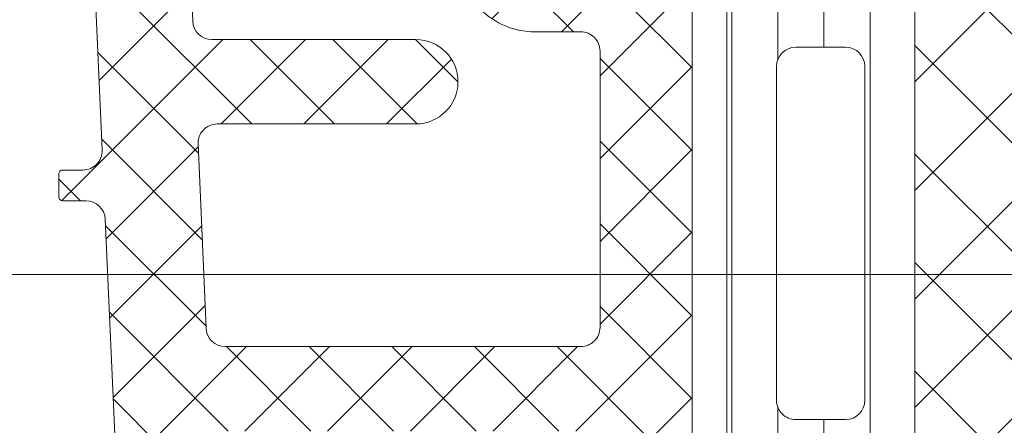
# Model space of a CAD drawing. Header units: millimetres. Extents: x 213386 to 506888, y 183055 to 450952.
# Tile 735 of 1056: x 381235 to 381261, y 342621 to 342632. Entities that reach past the tile are written whole.
import ezdxf

# ---------------------------------------------------------------- set-up
doc = ezdxf.new("R2010")
doc.units = ezdxf.units.MM
doc.layers.add('FASÁDA DETAILNÍ', color=255, linetype='Continuous', lineweight=0)
doc.layers.add('NOVA', color=255, linetype='Continuous', lineweight=0)

# ---------------------------------------------------------------- blocks, each defined once
blk = doc.blocks.new('A$C69D17D4D')
at = {"layer": 'FASÁDA DETAILNÍ'}
h = blk.add_hatch(dxfattribs=at)
h.set_pattern_fill('ANSI37', color=256, scale=0.48, angle=270, style=0)
h.set_pattern_definition([(315, (-16711.99474973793, 24886.81811234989), (1.077630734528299, 1.077630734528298), []), (44.99999999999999, (-16711.99474973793, 24886.81811234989), (-1.077630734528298, 1.077630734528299), [])])
edge = h.paths.add_edge_path(flags=16)
edge.add_line((-16711.33045573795, 24890.21938934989), (-16709.93760173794, 24890.11964534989))
edge.add_arc((-16709.89474424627, 24890.71811226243), 0.599999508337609, 265.9039194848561, 360.0000083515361)
edge.add_arc((-16709.89474424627, 24890.71811243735), 0.5999995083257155, 359.9999916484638, 454.0960805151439)
edge.add_line((-16709.93760173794, 24891.31657934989), (-16711.33045573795, 24891.21683534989))
edge.add_arc((-16711.29474126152, 24890.71811234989), 0.5000001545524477, 94.09606439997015, 265.9039356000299)
edge = h.paths.add_edge_path(flags=16)
edge.add_arc((-16714.49474936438, 24892.31810897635), 0.4999996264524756, 269.9999571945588, 360.0000428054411)
edge.add_line((-16713.99474973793, 24892.3181093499), (-16713.99474973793, 24895.9117943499))
edge.add_arc((-16714.49475007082, 24895.91179436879), 0.5000003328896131, 359.9999978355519, 473.2180266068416)
edge.add_line((-16714.69186573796, 24896.37130034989), (-16721.02296773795, 24893.6554223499))
edge.add_arc((-16720.82585181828, 24893.19591700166), 0.4999998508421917, 113.2180817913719, 182.5001106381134)
edge.add_line((-16721.32537573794, 24893.17410634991), (-16721.28704973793, 24892.29629934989))
edge.add_arc((-16720.7875261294, 24892.31810883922), 0.499999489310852, 182.4999791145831, 270.0000448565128)
edge.add_line((-16720.78752573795, 24891.8181093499), (-16714.49474973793, 24891.8181093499))
edge = h.paths.add_edge_path(flags=16)
edge.add_line((-16719.90291173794, 24866.7641903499), (-16711.00605873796, 24862.61552034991))
edge.add_arc((-16710.79474960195, 24863.06867409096), 0.4999998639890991, 244.9999920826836, 360.0000296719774)
edge.add_line((-16710.29474973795, 24863.0686743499), (-16710.29474973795, 24872.41810934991))
edge.add_arc((-16710.7947493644, 24872.41810972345), 0.4999996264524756, 359.9999571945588, 450.0000428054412)
edge.add_line((-16710.79474973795, 24872.91810934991), (-16719.91867273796, 24872.91810934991))
edge.add_arc((-16719.91867257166, 24872.41810928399), 0.5000000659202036, 90.00001905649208, 182.5000272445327)
edge.add_line((-16720.41819673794, 24872.3962993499), (-16720.19112673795, 24867.19553534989))
edge.add_arc((-16719.69160133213, 24867.2173450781), 0.5000012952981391, 182.4999974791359, 244.9999080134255)
edge = h.paths.add_edge_path(flags=16)
edge.add_arc((-16710.7947493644, 24875.61810897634), 0.4999996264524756, 269.9999571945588, 360.0000428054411)
edge.add_line((-16710.29474973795, 24875.61810934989), (-16710.29474973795, 24882.8181093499))
edge.add_arc((-16710.7947493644, 24882.81810972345), 0.4999996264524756, 359.9999571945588, 450.0000428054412)
edge.add_line((-16710.79474973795, 24883.3181093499), (-16711.99474973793, 24883.3181093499))
edge.add_arc((-16711.99475123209, 24885.31810785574), 1.999998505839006, 179.9999571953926, 270.00004280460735, ccw=False)
edge.add_line((-16713.99474973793, 24885.3181093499), (-16713.99474973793, 24889.11810934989))
edge.add_arc((-16714.49474936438, 24889.11810972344), 0.4999996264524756, 359.9999571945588, 450.0000428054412)
edge.add_line((-16714.49474973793, 24889.61810934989), (-16720.64781073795, 24889.61810934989))
edge.add_arc((-16720.64781057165, 24889.11810928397), 0.5000000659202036, 90.00001905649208, 182.5000272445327)
edge.add_line((-16721.14733473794, 24889.09629934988), (-16720.90719973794, 24883.59629934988))
edge.add_arc((-16720.4076761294, 24883.6181088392), 0.499999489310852, 182.4999791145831, 270.0000448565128)
edge.add_line((-16720.40767573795, 24883.11810934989), (-16715.09474973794, 24883.11810934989))
edge.add_arc((-16715.09474973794, 24882.01810934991), 1.099999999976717, -90, 90, ccw=False)
edge.add_line((-16715.09474973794, 24880.91810934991), (-16720.26796073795, 24880.91810934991))
edge.add_arc((-16720.26796057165, 24880.41810928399), 0.5000000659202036, 90.00001905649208, 182.5000272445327)
edge.add_line((-16720.76748473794, 24880.3962993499), (-16720.55791173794, 24875.59629934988))
edge.add_arc((-16720.0583881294, 24875.6181088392), 0.499999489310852, 182.4999791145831, 270.0000448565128)
edge.add_line((-16720.05838773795, 24875.11810934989), (-16710.79474973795, 24875.11810934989))
edge = h.paths.add_edge_path()
edge.add_line((-16712.18120673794, 24860.4050563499), (-16720.96907273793, 24864.50290534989))
edge.add_ellipse((-16719.70121524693, 24867.22183071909), major_axis=(-3.000002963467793, 0), ratio=1, start_angle=2.500058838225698, end_angle=64.99996937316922, ccw=False)
edge.add_line((-16722.69836273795, 24867.0909693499), (-16722.72669673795, 24867.7399193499))
edge.add_ellipse((-16723.22622034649, 24867.71810986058), major_axis=(-0.499999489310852, 0), ratio=1, start_angle=182.4999791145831, end_angle=270.0000448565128)
edge.add_line((-16723.22622073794, 24868.21810934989), (-16724.19474973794, 24868.21810934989))
edge.add_ellipse((-16724.19474981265, 24868.31810927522), major_axis=(-0.09999992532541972, 0), ratio=1, start_angle=-4.278876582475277e-05, end_angle=90.00004280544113, ccw=False)
edge.add_line((-16724.29474973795, 24868.3181093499), (-16724.29474973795, 24868.91810934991))
edge.add_ellipse((-16724.19474981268, 24868.91810942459), major_axis=(-0.09999992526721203, 0), ratio=1, start_angle=-90.00004282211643, end_angle=4.278876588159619e-05, ccw=False)
edge.add_line((-16724.19474973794, 24869.01810934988), (-16723.29171173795, 24869.01810934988))
edge.add_ellipse((-16723.29171190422, 24869.51810941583), major_axis=(-0.5000000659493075, 0), ratio=1, start_angle=90.00001905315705, end_angle=182.5000272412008)
edge.add_line((-16722.79218773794, 24869.53991934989), (-16723.18602573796, 24878.44021334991))
edge.add_ellipse((-16723.68553701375, 24878.41810924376), major_axis=(-0.5000001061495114, 0), ratio=1, start_angle=182.5337692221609, end_angle=270.0000829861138)
edge.add_line((-16723.68553773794, 24878.91810934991), (-16724.29474973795, 24878.91810934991))
edge.add_ellipse((-16724.29474981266, 24879.0181092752), major_axis=(-0.09999992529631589, 0), ratio=1, start_angle=-4.278876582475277e-05, end_angle=90.00004280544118, ccw=False)
edge.add_line((-16724.39474973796, 24879.01810934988), (-16724.39474973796, 24879.61810934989))
edge.add_ellipse((-16724.29474981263, 24879.61810942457), major_axis=(-0.0999999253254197, 0), ratio=1, start_angle=-90.00004278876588, end_angle=4.278876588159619e-05, ccw=False)
edge.add_line((-16724.29474973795, 24879.71810934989), (-16723.76518773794, 24879.71810934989))
edge.add_ellipse((-16723.7651874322, 24880.21810984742), major_axis=(-0.5000004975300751, 0), ratio=1, start_angle=89.99996496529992, end_angle=182.5336979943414)
edge.add_line((-16723.26567573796, 24880.2402133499), (-16723.77633173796, 24891.7804383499))
edge.add_ellipse((-16724.27585633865, 24891.75862881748), major_axis=(-0.5000004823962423, 0), ratio=1, start_angle=182.4999790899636, end_angle=273.2170573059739)
edge.add_line((-16724.30391573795, 24892.2578413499), (-16729.43765873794, 24891.96927834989))
edge.add_ellipse((-16729.32210331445, 24891.55886034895), major_axis=(-0.4263754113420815, 0), ratio=1, start_angle=-74.27514553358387, end_angle=69.24102763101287)
edge.add_line((-16729.47322673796, 24891.16016534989), (-16729.24062373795, 24891.16140534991))
edge.add_line((-16729.24062373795, 24891.16140534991), (-16727.35804473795, 24891.45954334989))
edge.add_line((-16727.35804473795, 24891.45954334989), (-16724.50875973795, 24891.05911734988))
edge.add_ellipse((-16724.55051033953, 24890.76203675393), major_axis=(-0.2999999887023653, 0), ratio=1, start_angle=145.4022536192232, end_angle=262.00025595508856, ccw=False)
edge.add_ellipse((-16726.77308142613, 24892.29515014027), major_axis=(-3.000047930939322, 0), ratio=1, start_angle=71.99157541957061, end_angle=145.4023587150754, ccw=False)
edge.add_line((-16727.70056673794, 24889.44207134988), (-16729.95545773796, 24890.07564734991))
edge.add_ellipse((-16729.79452819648, 24890.85085985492), major_axis=(-0.7917403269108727, 0), ratio=1, start_angle=6.798346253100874, end_angle=78.27231020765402, ccw=False)
edge.add_line((-16730.58070173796, 24890.75713734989), (-16730.58192273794, 24891.81534734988))
edge.add_ellipse((-16729.40283651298, 24891.68622310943), major_axis=(-1.186135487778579, 0), ratio=1, start_angle=288.6555764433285, end_angle=353.7503218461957, ccw=False)
edge.add_line((-16729.78225573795, 24892.8100373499), (-16726.54091573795, 24893.90437034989))
edge.add_line((-16726.54091573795, 24893.90437034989), (-16718.49112073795, 24896.7941483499))
edge.add_line((-16718.49112073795, 24896.7941483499), (-16708.59324373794, 24901.12695734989))
edge.add_ellipse((-16708.39497367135, 24900.66794836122), major_axis=(-0.5000002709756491, 0), ratio=1, start_angle=180.0665763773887, end_angle=293.36204948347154, ccw=False)
edge.add_line((-16707.89497373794, 24900.6685293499), (-16707.89433873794, 24900.12182834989))
edge.add_ellipse((-16708.39433884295, 24900.12124807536), major_axis=(-0.5000004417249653, 0), ratio=1, start_angle=113.92082453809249, end_angle=180.0664945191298, ccw=False)
edge.add_line((-16708.19160173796, 24899.6641943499), (-16711.39560473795, 24898.26243834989))
edge.add_ellipse((-16710.99475040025, 24897.34629727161), major_axis=(-0.999999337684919, 0), ratio=1, start_angle=-66.36838527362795, end_angle=5.281060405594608e-05)
edge.add_line((-16711.99474973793, 24897.34629634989), (-16711.99474973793, 24892.11835434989))
edge.add_line((-16711.99474973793, 24892.11835434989), (-16710.19527073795, 24892.11834534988))
edge.add_line((-16710.19527073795, 24892.11834534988), (-16710.05732873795, 24892.63314634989))
edge.add_ellipse((-16709.78017471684, 24892.5183810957), major_axis=(-0.2999756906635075, 0), ratio=1, start_angle=247.4964333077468, end_angle=337.50629974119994, ccw=False)
edge.add_line((-16709.66536173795, 24892.79551534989), (-16708.39523473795, 24891.94634834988))
edge.add_ellipse((-16708.89495550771, 24891.08048416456), major_axis=(-0.9997207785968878, 0), ratio=1, start_angle=179.9923881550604, end_angle=240.00923930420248, ccw=False)
edge.add_line((-16707.89523473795, 24891.0803513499), (-16707.89526573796, 24890.3559903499))
edge.add_ellipse((-16708.89500357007, 24890.35619840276), major_axis=(-0.9997378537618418, 0), ratio=1, start_angle=119.99132494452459, end_angle=179.9880763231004, ccw=False)
edge.add_line((-16708.39526573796, 24889.4903243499), (-16709.66536173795, 24888.64115734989))
edge.add_ellipse((-16709.78017362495, 24888.91830484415), major_axis=(-0.2999875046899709, 0), ratio=1, start_angle=22.498603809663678, end_angle=112.5024061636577, ccw=False)
edge.add_line((-16710.05732873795, 24888.80351134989), (-16710.19530073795, 24889.3183273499))
edge.add_line((-16710.19530073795, 24889.3183273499), (-16711.99474973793, 24889.3183353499))
edge.add_line((-16711.99474973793, 24889.3183353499), (-16711.99474973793, 24886.11810834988))
edge.add_ellipse((-16711.69474996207, 24886.11810812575), major_axis=(-0.2999997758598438, 0), ratio=1, start_angle=-4.280544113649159e-05, end_angle=90.00004280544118)
edge.add_line((-16711.69474973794, 24885.81810834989), (-16708.39475373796, 24885.81810834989))
edge.add_ellipse((-16708.39475336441, 24885.31810872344), major_axis=(-0.4999996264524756, 0), ratio=1, start_angle=179.9999571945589, end_angle=270.0000428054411, ccw=False)
edge.add_line((-16707.89475373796, 24885.31810834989), (-16707.89475373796, 24858.4204863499))
edge.add_line((-16707.89475373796, 24858.4204863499), (-16709.44514573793, 24857.52536834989))
edge.add_ellipse((-16709.69514582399, 24857.95838090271), major_axis=(-0.4999999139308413, 0), ratio=1, start_angle=6.334934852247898e-05, end_angle=120.00001708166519, ccw=False)
edge.add_line((-16710.19514573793, 24857.95838034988), (-16711.89251673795, 24857.95838034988))
edge.add_line((-16711.89251673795, 24857.95838034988), (-16711.89251673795, 24859.95190234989))
edge.add_ellipse((-16712.39251699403, 24859.95190269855), major_axis=(-0.5000002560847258, 0), ratio=1, start_angle=179.9999600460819, end_angle=244.9998714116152)
h = blk.add_hatch(dxfattribs=at)
h.set_pattern_fill('ANSI37', color=256, scale=0.48, angle=270, style=0)
h.set_pattern_definition([(315, (-16711.99474955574, 24886.81811234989), (1.077630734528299, 1.077630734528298), []), (44.99999999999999, (-16711.99474955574, 24886.81811234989), (-1.077630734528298, 1.077630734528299), [])])
edge = h.paths.add_edge_path(flags=16)
edge.add_line((-16711.33045555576, 24890.21938934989), (-16709.93760155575, 24890.11964534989))
edge.add_arc((-16709.89474406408, 24890.71811226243), 0.599999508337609, 265.9039194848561, 360.0000083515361)
edge.add_arc((-16709.89474406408, 24890.71811243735), 0.5999995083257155, 359.9999916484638, 454.0960805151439)
edge.add_line((-16709.93760155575, 24891.31657934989), (-16711.33045555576, 24891.21683534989))
edge.add_arc((-16711.29474107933, 24890.71811234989), 0.5000001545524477, 94.09606439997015, 265.9039356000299)
edge = h.paths.add_edge_path(flags=16)
edge.add_arc((-16714.49474918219, 24892.31810897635), 0.4999996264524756, 269.9999571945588, 360.0000428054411)
edge.add_line((-16713.99474955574, 24892.3181093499), (-16713.99474955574, 24895.9117943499))
edge.add_arc((-16714.49474988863, 24895.91179436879), 0.5000003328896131, 359.9999978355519, 473.2180266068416)
edge.add_line((-16714.69186555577, 24896.37130034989), (-16721.02296755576, 24893.6554223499))
edge.add_arc((-16720.82585163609, 24893.19591700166), 0.4999998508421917, 113.2180817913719, 182.5001106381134)
edge.add_line((-16721.32537555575, 24893.17410634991), (-16721.28704955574, 24892.29629934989))
edge.add_arc((-16720.78752594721, 24892.31810883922), 0.499999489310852, 182.4999791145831, 270.0000448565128)
edge.add_line((-16720.78752555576, 24891.8181093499), (-16714.49474955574, 24891.8181093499))
edge = h.paths.add_edge_path(flags=16)
edge.add_line((-16719.90291155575, 24866.7641903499), (-16711.00605855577, 24862.61552034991))
edge.add_arc((-16710.79474941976, 24863.06867409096), 0.4999998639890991, 244.9999920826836, 360.0000296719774)
edge.add_line((-16710.29474955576, 24863.0686743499), (-16710.29474955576, 24872.41810934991))
edge.add_arc((-16710.79474918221, 24872.41810972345), 0.4999996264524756, 359.9999571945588, 450.0000428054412)
edge.add_line((-16710.79474955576, 24872.91810934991), (-16719.91867255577, 24872.91810934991))
edge.add_arc((-16719.91867238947, 24872.41810928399), 0.5000000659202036, 90.00001905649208, 182.5000272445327)
edge.add_line((-16720.41819655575, 24872.3962993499), (-16720.19112655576, 24867.19553534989))
edge.add_arc((-16719.69160114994, 24867.2173450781), 0.5000012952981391, 182.4999974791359, 244.9999080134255)
edge = h.paths.add_edge_path(flags=16)
edge.add_arc((-16710.79474918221, 24875.61810897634), 0.4999996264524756, 269.9999571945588, 360.0000428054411)
edge.add_line((-16710.29474955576, 24875.61810934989), (-16710.29474955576, 24882.8181093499))
edge.add_arc((-16710.79474918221, 24882.81810972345), 0.4999996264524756, 359.9999571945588, 450.0000428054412)
edge.add_line((-16710.79474955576, 24883.3181093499), (-16711.99474955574, 24883.3181093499))
edge.add_arc((-16711.9947510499, 24885.31810785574), 1.999998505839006, 179.9999571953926, 270.00004280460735, ccw=False)
edge.add_line((-16713.99474955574, 24885.3181093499), (-16713.99474955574, 24889.11810934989))
edge.add_arc((-16714.49474918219, 24889.11810972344), 0.4999996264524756, 359.9999571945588, 450.0000428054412)
edge.add_line((-16714.49474955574, 24889.61810934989), (-16720.64781055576, 24889.61810934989))
edge.add_arc((-16720.64781038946, 24889.11810928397), 0.5000000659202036, 90.00001905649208, 182.5000272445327)
edge.add_line((-16721.14733455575, 24889.09629934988), (-16720.90719955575, 24883.59629934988))
edge.add_arc((-16720.40767594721, 24883.6181088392), 0.499999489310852, 182.4999791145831, 270.0000448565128)
edge.add_line((-16720.40767555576, 24883.11810934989), (-16715.09474955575, 24883.11810934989))
edge.add_arc((-16715.09474955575, 24882.01810934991), 1.099999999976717, -90, 90, ccw=False)
edge.add_line((-16715.09474955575, 24880.91810934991), (-16720.26796055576, 24880.91810934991))
edge.add_arc((-16720.26796038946, 24880.41810928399), 0.5000000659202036, 90.00001905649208, 182.5000272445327)
edge.add_line((-16720.76748455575, 24880.3962993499), (-16720.55791155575, 24875.59629934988))
edge.add_arc((-16720.05838794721, 24875.6181088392), 0.499999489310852, 182.4999791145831, 270.0000448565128)
edge.add_line((-16720.05838755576, 24875.11810934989), (-16710.79474955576, 24875.11810934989))
edge = h.paths.add_edge_path()
edge.add_line((-16712.18120655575, 24860.4050563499), (-16720.96907255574, 24864.50290534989))
edge.add_ellipse((-16719.70121506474, 24867.22183071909), major_axis=(-3.000002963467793, 0), ratio=1, start_angle=2.500058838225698, end_angle=64.99996937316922, ccw=False)
edge.add_line((-16722.69836255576, 24867.0909693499), (-16722.72669655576, 24867.7399193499))
edge.add_ellipse((-16723.2262201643, 24867.71810986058), major_axis=(-0.499999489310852, 0), ratio=1, start_angle=182.4999791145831, end_angle=270.0000448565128)
edge.add_line((-16723.22622055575, 24868.21810934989), (-16724.19474955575, 24868.21810934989))
edge.add_ellipse((-16724.19474963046, 24868.31810927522), major_axis=(-0.09999992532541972, 0), ratio=1, start_angle=-4.278876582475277e-05, end_angle=90.00004280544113, ccw=False)
edge.add_line((-16724.29474955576, 24868.3181093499), (-16724.29474955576, 24868.91810934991))
edge.add_ellipse((-16724.19474963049, 24868.91810942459), major_axis=(-0.09999992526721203, 0), ratio=1, start_angle=-90.00004282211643, end_angle=4.278876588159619e-05, ccw=False)
edge.add_line((-16724.19474955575, 24869.01810934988), (-16723.29171155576, 24869.01810934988))
edge.add_ellipse((-16723.29171172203, 24869.51810941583), major_axis=(-0.5000000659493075, 0), ratio=1, start_angle=90.00001905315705, end_angle=182.5000272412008)
edge.add_line((-16722.79218755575, 24869.53991934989), (-16723.18602555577, 24878.44021334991))
edge.add_ellipse((-16723.68553683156, 24878.41810924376), major_axis=(-0.5000001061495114, 0), ratio=1, start_angle=182.5337692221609, end_angle=270.0000829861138)
edge.add_line((-16723.68553755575, 24878.91810934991), (-16724.29474955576, 24878.91810934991))
edge.add_ellipse((-16724.29474963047, 24879.0181092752), major_axis=(-0.09999992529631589, 0), ratio=1, start_angle=-4.278876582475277e-05, end_angle=90.00004280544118, ccw=False)
edge.add_line((-16724.39474955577, 24879.01810934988), (-16724.39474955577, 24879.61810934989))
edge.add_ellipse((-16724.29474963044, 24879.61810942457), major_axis=(-0.0999999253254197, 0), ratio=1, start_angle=-90.00004278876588, end_angle=4.278876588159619e-05, ccw=False)
edge.add_line((-16724.29474955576, 24879.71810934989), (-16723.76518755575, 24879.71810934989))
edge.add_ellipse((-16723.76518725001, 24880.21810984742), major_axis=(-0.5000004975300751, 0), ratio=1, start_angle=89.99996496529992, end_angle=182.5336979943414)
edge.add_line((-16723.26567555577, 24880.2402133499), (-16723.77633155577, 24891.7804383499))
edge.add_ellipse((-16724.27585615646, 24891.75862881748), major_axis=(-0.5000004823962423, 0), ratio=1, start_angle=182.4999790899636, end_angle=273.2170573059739)
edge.add_line((-16724.30391555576, 24892.2578413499), (-16729.43765855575, 24891.96927834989))
edge.add_ellipse((-16729.32210313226, 24891.55886034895), major_axis=(-0.4263754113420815, 0), ratio=1, start_angle=-74.27514553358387, end_angle=69.24102763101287)
edge.add_line((-16729.47322655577, 24891.16016534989), (-16729.24062355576, 24891.16140534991))
edge.add_line((-16729.24062355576, 24891.16140534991), (-16727.35804455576, 24891.45954334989))
edge.add_line((-16727.35804455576, 24891.45954334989), (-16724.50875955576, 24891.05911734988))
edge.add_ellipse((-16724.55051015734, 24890.76203675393), major_axis=(-0.2999999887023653, 0), ratio=1, start_angle=145.4022536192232, end_angle=262.00025595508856, ccw=False)
edge.add_ellipse((-16726.77308124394, 24892.29515014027), major_axis=(-3.000047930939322, 0), ratio=1, start_angle=71.99157541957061, end_angle=145.4023587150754, ccw=False)
edge.add_line((-16727.70056655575, 24889.44207134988), (-16729.95545755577, 24890.07564734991))
edge.add_ellipse((-16729.79452801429, 24890.85085985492), major_axis=(-0.7917403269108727, 0), ratio=1, start_angle=6.798346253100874, end_angle=78.27231020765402, ccw=False)
edge.add_line((-16730.58070155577, 24890.75713734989), (-16730.58192255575, 24891.81534734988))
edge.add_ellipse((-16729.40283633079, 24891.68622310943), major_axis=(-1.186135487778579, 0), ratio=1, start_angle=288.6555764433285, end_angle=353.7503218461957, ccw=False)
edge.add_line((-16729.78225555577, 24892.8100373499), (-16726.54091555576, 24893.90437034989))
edge.add_line((-16726.54091555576, 24893.90437034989), (-16718.49112055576, 24896.7941483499))
edge.add_line((-16718.49112055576, 24896.7941483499), (-16708.59324355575, 24901.12695734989))
edge.add_ellipse((-16708.39497348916, 24900.66794836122), major_axis=(-0.5000002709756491, 0), ratio=1, start_angle=180.0665763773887, end_angle=293.36204948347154, ccw=False)
edge.add_line((-16707.89497355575, 24900.6685293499), (-16707.89433855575, 24900.12182834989))
edge.add_ellipse((-16708.39433866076, 24900.12124807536), major_axis=(-0.5000004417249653, 0), ratio=1, start_angle=113.92082453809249, end_angle=180.0664945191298, ccw=False)
edge.add_line((-16708.19160155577, 24899.6641943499), (-16711.39560455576, 24898.26243834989))
edge.add_ellipse((-16710.99475021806, 24897.34629727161), major_axis=(-0.999999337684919, 0), ratio=1, start_angle=-66.36838527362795, end_angle=5.281060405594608e-05)
edge.add_line((-16711.99474955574, 24897.34629634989), (-16711.99474955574, 24892.11835434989))
edge.add_line((-16711.99474955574, 24892.11835434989), (-16710.19527055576, 24892.11834534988))
edge.add_line((-16710.19527055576, 24892.11834534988), (-16710.05732855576, 24892.63314634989))
edge.add_ellipse((-16709.78017453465, 24892.5183810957), major_axis=(-0.2999756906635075, 0), ratio=1, start_angle=247.4964333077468, end_angle=337.50629974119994, ccw=False)
edge.add_line((-16709.66536155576, 24892.79551534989), (-16708.39523455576, 24891.94634834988))
edge.add_ellipse((-16708.89495532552, 24891.08048416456), major_axis=(-0.9997207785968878, 0), ratio=1, start_angle=179.9923881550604, end_angle=240.00923930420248, ccw=False)
edge.add_line((-16707.89523455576, 24891.0803513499), (-16707.89526555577, 24890.3559903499))
edge.add_ellipse((-16708.89500338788, 24890.35619840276), major_axis=(-0.9997378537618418, 0), ratio=1, start_angle=119.99132494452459, end_angle=179.9880763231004, ccw=False)
edge.add_line((-16708.39526555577, 24889.4903243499), (-16709.66536155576, 24888.64115734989))
edge.add_ellipse((-16709.78017344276, 24888.91830484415), major_axis=(-0.2999875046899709, 0), ratio=1, start_angle=22.498603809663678, end_angle=112.5024061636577, ccw=False)
edge.add_line((-16710.05732855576, 24888.80351134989), (-16710.19530055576, 24889.3183273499))
edge.add_line((-16710.19530055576, 24889.3183273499), (-16711.99474955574, 24889.3183353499))
edge.add_line((-16711.99474955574, 24889.3183353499), (-16711.99474955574, 24886.11810834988))
edge.add_ellipse((-16711.69474977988, 24886.11810812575), major_axis=(-0.2999997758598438, 0), ratio=1, start_angle=-4.280544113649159e-05, end_angle=90.00004280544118)
edge.add_line((-16711.69474955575, 24885.81810834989), (-16708.39475355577, 24885.81810834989))
edge.add_ellipse((-16708.39475318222, 24885.31810872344), major_axis=(-0.4999996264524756, 0), ratio=1, start_angle=179.9999571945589, end_angle=270.0000428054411, ccw=False)
edge.add_line((-16707.89475355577, 24885.31810834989), (-16707.89475355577, 24858.4204863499))
edge.add_line((-16707.89475355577, 24858.4204863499), (-16709.44514555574, 24857.52536834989))
edge.add_ellipse((-16709.6951456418, 24857.95838090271), major_axis=(-0.4999999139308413, 0), ratio=1, start_angle=6.334934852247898e-05, end_angle=120.00001708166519, ccw=False)
edge.add_line((-16710.19514555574, 24857.95838034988), (-16711.89251655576, 24857.95838034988))
edge.add_line((-16711.89251655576, 24857.95838034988), (-16711.89251655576, 24859.95190234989))
edge.add_ellipse((-16712.39251681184, 24859.95190269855), major_axis=(-0.5000002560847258, 0), ratio=1, start_angle=179.9999600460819, end_angle=244.9998714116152)
h = blk.add_hatch(dxfattribs=at)
h.set_pattern_fill('LINIE', color=256, scale=1.2, angle=90, style=0)
h.set_pattern_definition([(90, (-4438.222321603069, -0.6246130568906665), (-1.2, 7.347638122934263e-17), [])])
edge = h.paths.add_edge_path()
edge.add_arc((-16705.68556007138, 24896.40802904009), 0.2999999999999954, -89.99792470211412, 0.0020752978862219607, ccw=False)
edge.add_line((-16705.68554920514, 24896.10802904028), (-16706.49588053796, 24896.10800041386))
edge.add_arc((-16706.49586510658, 24895.60800309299), 0.4999973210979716, 90.00176831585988, 180.0023822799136)
edge.add_line((-16706.99586242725, 24895.6079823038), (-16706.99718297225, 24894.76691005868))
edge.add_arc((-16707.19718297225, 24894.76691005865), 0.1999999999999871, -89.99999999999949, 5.115907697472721e-13, ccw=False)
edge.add_line((-16707.19718297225, 24894.56691005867), (-16711.29718297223, 24894.56691005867))
edge.add_arc((-16711.29718297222, 24894.06691005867), 0.5000000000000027, 89.99999999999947, 179.9999999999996)
edge.add_line((-16711.79718297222, 24894.06691005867), (-16711.79718297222, 24893.23616083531))
edge.add_arc((-16710.79718297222, 24893.23616083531), 0.9999999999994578, 180.0000000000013, 254.9999999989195)
edge.add_line((-16711.05600201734, 24892.27023500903), (-16710.29718297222, 24892.06691005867))
edge.add_line((-16710.29718297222, 24892.06691005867), (-16710.29718297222, 24893.06691005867))
edge.add_line((-16710.29718297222, 24893.06691005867), (-16707.99718297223, 24893.06691005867))
edge.add_arc((-16707.99889221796, 24892.06278357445), 1.004127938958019, 0.23408772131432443, 89.90246998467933, ccw=False)
edge.add_line((-16706.9947726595, 24892.06688602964), (-16706.9947726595, 24889.0670076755))
edge.add_arc((-16707.99889200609, 24889.07103603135), 1.004127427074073, 270.09751797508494, 359.7701403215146, ccw=False)
edge.add_line((-16707.99718297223, 24888.06691005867), (-16710.29718297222, 24888.06691005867))
edge.add_line((-16710.29718297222, 24888.06691005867), (-16710.29718297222, 24889.06691005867))
edge.add_line((-16710.29718297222, 24889.06691005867), (-16711.05600201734, 24888.86358510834))
edge.add_arc((-16710.79718297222, 24887.89765928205), 1.000000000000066, 105.0000000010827, 179.9999999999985)
edge.add_line((-16711.79718297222, 24887.89765928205), (-16711.79718297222, 24887.06691005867))
edge.add_arc((-16711.29718297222, 24887.06691005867), 0.4999999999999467, 180, 270)
edge.add_line((-16711.29718297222, 24886.56691005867), (-16707.19718297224, 24886.56691005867))
edge.add_arc((-16707.19891152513, 24886.36273696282), 0.2041804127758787, 1.1558689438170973, 89.51493893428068, ccw=False)
edge.add_line((-16706.9947726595, 24886.36685576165), (-16706.99474973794, 24860.52548895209))
edge.add_arc((-16706.49475241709, 24860.52550438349), 0.4999973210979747, 180.0017683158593, 270.002382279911)
edge.add_line((-16706.4947316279, 24860.02550706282), (-16705.68440029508, 24860.02553568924))
edge.add_arc((-16705.68438942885, 24859.72553568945), 0.299999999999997, 0.0020752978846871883, 90.00207529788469, ccw=False)
edge.add_line((-16705.38438942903, 24859.72554655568), (-16705.38463444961, 24857.32554816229))
edge.add_arc((-16704.8846384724, 24857.32556363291), 0.499995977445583, 180.0017728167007, 270.0023777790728)
edge.add_line((-16704.88461772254, 24856.82556765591), (-16701.40807622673, 24856.82569430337))
edge.add_arc((-16701.55042272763, 24857.81550722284), 0.99999607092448, 278.1836833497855, 392.7290913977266)
edge.add_line((-16700.7091896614, 24858.35617261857), (-16702.02774209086, 24860.63978170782))
edge.add_arc((-16701.59473842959, 24860.88979736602), 0.5000000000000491, 180.0021352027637, 210.0020718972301, ccw=False)
edge.add_line((-16702.09473842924, 24860.88977873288), (-16702.09582474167, 24895.24404748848))
edge.add_arc((-16701.59582474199, 24895.24406507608), 0.5000000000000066, 150.0020786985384, 180.0020153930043, ccw=False)
edge.add_line((-16702.02884651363, 24895.49404936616), (-16700.71045951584, 24897.77775396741))
edge.add_arc((-16701.5517317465, 24898.31835842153), 0.9999960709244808, 327.2750591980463, 441.8204672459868)
edge.add_line((-16701.40945694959, 24899.30818165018), (-16704.8859984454, 24899.30805500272))
edge.add_arc((-16704.88598297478, 24898.80805902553), 0.4999959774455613, 90.0017728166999, 180.0023777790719)
edge.add_line((-16705.38597895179, 24898.80803827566), (-16705.38556007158, 24896.40803990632))
edge = h.paths.add_edge_path(flags=16)
edge.add_line((-16705.19528446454, 24872.21691630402), (-16703.89529035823, 24872.21691630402))
edge.add_arc((-16703.89528671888, 24871.71691994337), 0.4999963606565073, -0.00041704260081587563, 90.0004170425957, ccw=False)
edge.add_line((-16703.39529035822, 24871.71691630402), (-16703.39529035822, 24862.86692240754))
edge.add_arc((-16703.89528671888, 24862.86691876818), 0.4999963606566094, -90.00041704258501, 0.0004170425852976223, ccw=False)
edge.add_line((-16703.89529035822, 24862.36692240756), (-16705.19528446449, 24862.36692240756))
edge.add_arc((-16705.19530103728, 24862.86692240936), 0.5000000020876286, 180.0000002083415, 270.0018991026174, ccw=False)
edge.add_line((-16705.69530103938, 24862.86692240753), (-16705.69530103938, 24871.71691630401))
edge.add_arc((-16705.19530103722, 24871.71691630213), 0.5000000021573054, 89.99810091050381, 179.9999997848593, ccw=False)
edge = h.paths.add_edge_path(flags=16)
edge.add_arc((-16705.19530103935, 24882.41692240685), 0.4999999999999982, 89.99999999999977, 180.000000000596, ccw=False)
edge.add_line((-16705.19530103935, 24882.91692240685), (-16703.8952903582, 24882.91692240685))
edge.add_arc((-16703.8952903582, 24882.41692240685), 0.4999999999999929, -5.965148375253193e-10, 89.99999999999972, ccw=False)
edge.add_line((-16703.3952903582, 24882.41692240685), (-16703.3952903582, 24873.71691630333))
edge.add_arc((-16703.8952903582, 24873.71691630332), 0.5000000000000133, 270.0000000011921, 359.99999999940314, ccw=False)
edge.add_line((-16703.8952903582, 24873.21691630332), (-16705.19530103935, 24873.21691630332))
edge.add_arc((-16705.19530103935, 24873.71691630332), 0.5000000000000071, 180.0000000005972, 270.0000000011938, ccw=False)
edge.add_line((-16705.69530103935, 24873.71691630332), (-16705.69530103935, 24882.41692240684))
edge = h.paths.add_edge_path(flags=16)
edge.add_arc((-16703.89528671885, 24884.4169187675), 0.4999963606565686, -90.00041704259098, 0.0004170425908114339, ccw=False)
edge.add_line((-16703.8952903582, 24883.91692240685), (-16705.19528446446, 24883.91692240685))
edge.add_arc((-16705.19530103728, 24884.41692240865), 0.5000000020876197, 180.0000002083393, 270.0018991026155, ccw=False)
edge.add_line((-16705.69530103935, 24884.41692240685), (-16705.69530103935, 24893.26693156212))
edge.add_arc((-16705.19531629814, 24893.26693156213), 0.4999847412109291, 89.99999999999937, 180.0000000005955, ccw=False)
edge.add_line((-16705.19531629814, 24893.76691630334), (-16703.89530561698, 24893.76691630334))
edge.add_arc((-16703.89530561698, 24893.26690104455), 0.5000152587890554, -5.949232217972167e-10, 90.00000000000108, ccw=False)
edge.add_line((-16703.3952903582, 24893.26690104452), (-16703.3952903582, 24884.41692240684))
h = blk.add_hatch(dxfattribs=at)
h.set_pattern_fill('NETZ', color=256, scale=2, angle=135, style=0)
h.set_pattern_definition([(135, (-16702.09401494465, 24878.06703574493), (-1.414213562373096, -1.414213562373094), []), (225, (-16702.09401494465, 24878.06703574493), (1.414213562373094, -1.414213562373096), [])])
h.paths.add_polyline_path([(-16697.09401494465, 24891.56703574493, 0.4142135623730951), (-16698.59401494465, 24893.06703574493), (-16700.59401494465, 24893.06703574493, 0.4142135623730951), (-16702.09401494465, 24891.56703574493), (-16702.09401494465, 24864.56703574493, 0.4142135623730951), (-16700.59401494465, 24863.06703574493), (-16698.59401494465, 24863.06703574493, 0.4142135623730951), (-16697.09401494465, 24864.56703574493)])
for p, q in [((-16702.09473842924, 24860.88977873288), (-16702.09582474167, 24895.24404748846)), ((-16706.9947726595, 24886.36685576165), (-16706.99474973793, 24860.52548895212)), ((-16705.19530103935, 24882.91692240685), (-16703.8952903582, 24882.91692240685)), ((-16705.69530103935, 24873.71691630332), (-16705.69530103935, 24882.41692240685)), ((-16703.3952903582, 24882.41692240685), (-16703.3952903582, 24873.71691630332)), ((-24919.00002156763, 24877.00002418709), (-11879.50012068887, 24877.00002420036)), ((-16747.1692492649, 24877.00002420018), (-12833.425962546, 24877.00002420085)), ((-16703.8952903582, 24873.21691630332), (-16705.19530103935, 24873.21691630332))]:
    blk.add_line(p, q, dxfattribs=at)
at = {"layer": 'FASÁDA DETAILNÍ', "extrusion": (0, 0, -1)}
for points in [[(16722.79218773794, 24869.53991934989), (16723.18602573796, 24878.44021334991), (16723.18602573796, 24878.44021334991, -0.40132), (16723.68553773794, 24878.91810934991), (16724.29474973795, 24878.91810934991), (16724.29474973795, 24878.91810934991, 0.414214), (16724.39474973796, 24879.01810934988), (16724.39474973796, 24879.61810934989), (16724.39474973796, 24879.61810934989, 0.414214), (16724.29474973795, 24879.71810934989), (16723.76518773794, 24879.71810934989), (16723.76518773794, 24879.71810934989, -0.427226), (16723.26567573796, 24880.2402133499), (16723.77633173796, 24891.7804383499), (16723.77633173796, 24891.7804383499, -0.417884), (16724.30391573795, 24892.2578413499), (16729.43765873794, 24891.96927834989)], [(16722.79218755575, 24869.53991934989), (16723.18602555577, 24878.44021334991), (16723.18602555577, 24878.44021334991, -0.40132), (16723.68553755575, 24878.91810934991), (16724.29474955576, 24878.91810934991), (16724.29474955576, 24878.91810934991, 0.414214), (16724.39474955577, 24879.01810934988), (16724.39474955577, 24879.61810934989), (16724.39474955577, 24879.61810934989, 0.414214), (16724.29474955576, 24879.71810934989), (16723.76518755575, 24879.71810934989), (16723.76518755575, 24879.71810934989, -0.427226), (16723.26567555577, 24880.2402133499), (16723.77633155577, 24891.7804383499), (16723.77633155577, 24891.7804383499, -0.417884), (16724.30391555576, 24892.2578413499), (16729.43765855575, 24891.96927834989)]]:
    blk.add_lwpolyline(points, format="xyb", dxfattribs=at)
for points in [[(16707.89475373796, 24885.31810834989), (16707.89475373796, 24858.4204863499)], [(16707.89475355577, 24885.31810834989), (16707.89475355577, 24858.4204863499)]]:
    blk.add_lwpolyline(points, dxfattribs=at)
at = {"layer": 'FASÁDA DETAILNÍ'}
blk.add_lwpolyline([(-16702.09401494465, 24864.56703574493), (-16702.09401494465, 24891.56703574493, -0.414213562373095), (-16700.59401494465, 24893.06703574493), (-16698.59401494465, 24893.06703574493, -0.414213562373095), (-16697.09401494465, 24891.56703574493), (-16697.09401494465, 24864.56703574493, -0.414213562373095), (-16698.59401494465, 24863.06703574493), (-16700.59401494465, 24863.06703574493, -0.414213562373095)], format="xyb", close=True, dxfattribs=at)
for points in [[(-16721.14733473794, 24889.09629934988), (-16720.90719973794, 24883.59629934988), (-16720.90719973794, 24883.59629934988, 0.401491), (-16720.40767573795, 24883.11810934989), (-16715.09474973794, 24883.11810934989), (-16715.09474973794, 24883.11810934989, -1), (-16715.09474973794, 24880.91810934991), (-16720.26796073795, 24880.91810934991), (-16720.26796073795, 24880.91810934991, 0.427052), (-16720.76748473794, 24880.3962993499), (-16720.55791173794, 24875.59629934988), (-16720.55791173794, 24875.59629934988, 0.401491), (-16720.05838773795, 24875.11810934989), (-16710.79474973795, 24875.11810934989), (-16710.79474973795, 24875.11810934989, 0.414214), (-16710.29474973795, 24875.61810934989), (-16710.29474973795, 24882.8181093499), (-16710.29474973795, 24882.8181093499, 0.414214), (-16710.79474973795, 24883.3181093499), (-16711.99474973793, 24883.3181093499), (-16711.99474973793, 24883.3181093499, -0.414214), (-16713.99474973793, 24885.3181093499)], [(-16721.14733455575, 24889.09629934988), (-16720.90719955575, 24883.59629934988), (-16720.90719955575, 24883.59629934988, 0.401491), (-16720.40767555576, 24883.11810934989), (-16715.09474955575, 24883.11810934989), (-16715.09474955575, 24883.11810934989, -1), (-16715.09474955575, 24880.91810934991), (-16720.26796055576, 24880.91810934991), (-16720.26796055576, 24880.91810934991, 0.427052), (-16720.76748455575, 24880.3962993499), (-16720.55791155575, 24875.59629934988), (-16720.55791155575, 24875.59629934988, 0.401491), (-16720.05838755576, 24875.11810934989), (-16710.79474955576, 24875.11810934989), (-16710.79474955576, 24875.11810934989, 0.414214), (-16710.29474955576, 24875.61810934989), (-16710.29474955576, 24882.8181093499), (-16710.29474955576, 24882.8181093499, 0.414214), (-16710.79474955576, 24883.3181093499), (-16711.99474955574, 24883.3181093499), (-16711.99474955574, 24883.3181093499, -0.414214), (-16713.99474955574, 24885.3181093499)]]:
    blk.add_lwpolyline(points, format="xyb", dxfattribs=at)
for centre, radius, start, end in [((-16705.19530103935, 24882.41692240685), 0.4999999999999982, 90, 180), ((-16703.8952903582, 24882.41692240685), 0.4999999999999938, 0, 90), ((-16705.19530103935, 24873.71691630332), 0.5000000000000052, 180, 270.0000000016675), ((-16703.8952903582, 24873.71691630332), 0.5000000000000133, 270.0000000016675, 0)]:
    blk.add_arc(centre, radius, start, end, dxfattribs=at)

msp = doc.modelspace()

# ---------------------------------------------------------------- block references
at = {"layer": 'NOVA', "ltscale": 300}
msp.add_blockref('A$C69D17D4D', (397960.6382589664, 317748.1544064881), dxfattribs=at)

doc.saveas('drawing.dxf')
